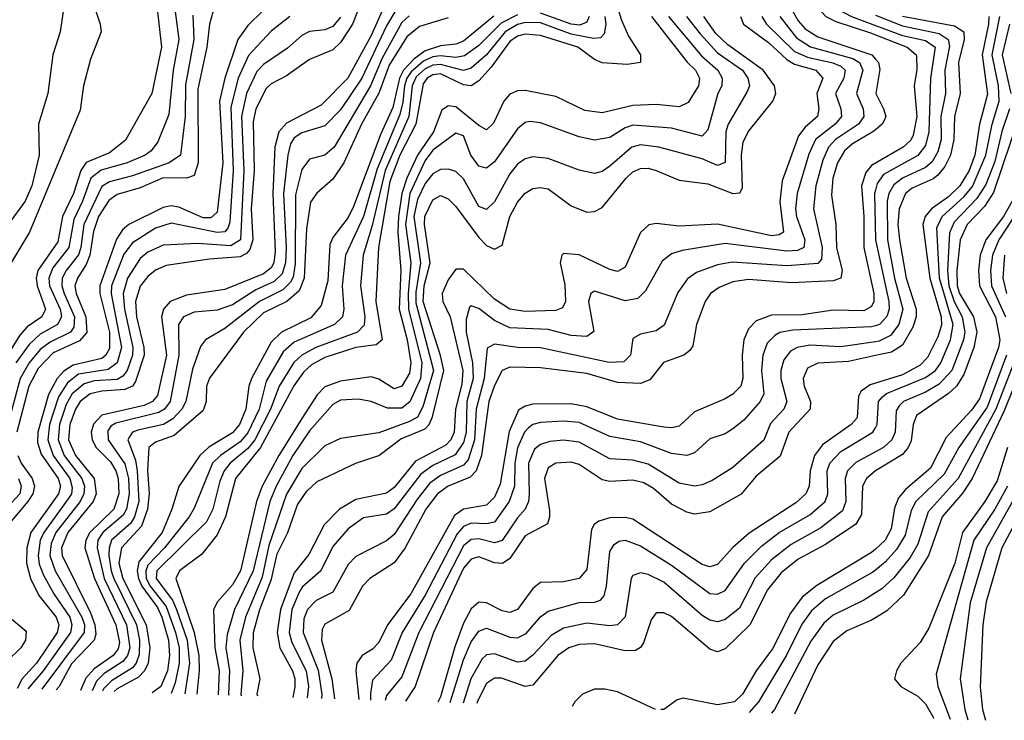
# Model space of a CAD drawing. Header units: inches. Extents: x 501365 to 657855, y 482276 to 547543.
# Tile 904 of 957: x 637777 to 640335, y 483302 to 485121. Entities that reach past the tile are written whole.
import ezdxf

# ---------------------------------------------------------------- set-up
doc = ezdxf.new("R2010")
doc.units = ezdxf.units.IN
doc.header["$MEASUREMENT"] = 0
doc.layers.add('A6438', color=7, linetype='Continuous')
doc.layers.add('A6448', color=7, linetype='Continuous')

msp = doc.modelspace()

# ---------------------------------------------------------------- linework, layer by layer
at = {"layer": 'A6438', "color": 5}
for points, elevation in [([(637753.9, 485866.1), (637783.4, 485896.6), (637810, 485936.9), (637870, 485951.8), (637910, 485976.9), (637930, 485976.5), (637974.6, 485890), (637983.1, 485823.1), (637975.5, 485770), (637947.6, 485690), (637938.6, 485650), (637942.5, 485450), (637963, 485370), (637955.9, 485330), (637934.7, 485290), (637932.2, 485270), (637986.3, 485110), (637988.8, 485090), (637961.2, 485018.8), (637942.9, 484950), (637933.6, 484886.4), (637802.2, 484570), (637752.9, 484487.1)], 2680), ([(640000, 485820.2), (639952.2, 485747.8), (639939.5, 485710), (639931.9, 485650), (639898.4, 485581.6), (639902.5, 485497.5), (639897.3, 485470), (639885.7, 485450), (639826.6, 485393.4), (639805.1, 485354.9), (639788.9, 485310), (639791.7, 485250), (639779.3, 485170), (639784.9, 485144.9), (639798.9, 485118.9), (639817.7, 485097.7), (639850, 485076.6), (639990.3, 485030.3), (640000, 485019.3)], 3280), ([(640000, 485656), (639992.7, 485630), (639960.9, 485550), (639964.1, 485470), (639950, 485421.6), (639927.6, 485392.4), (639869.8, 485350), (639855.2, 485330), (639848.5, 485310), (639855.4, 485230), (639845.8, 485170), (639852.5, 485150), (639860.7, 485140.7), (639871.2, 485130), (639896.8, 485116.8), (639990, 485086.5), (640000, 485082.5)], 3320), ([(637770, 485598.7), (637790, 485594.8), (637778, 485450), (637790, 485434), (637830, 485437.3), (637838.8, 485430), (637833.7, 485370), (637836.6, 485330), (637841.9, 485310), (637876, 485250), (637887.5, 485210), (637892.9, 485167.1), (637881.8, 485090), (637863.3, 485030), (637850.1, 484930), (637825.7, 484850), (637827.2, 484770), (637808.1, 484690), (637791.3, 484650), (637747.2, 484590)], 2660), ([(640000, 485557.5), (639991.3, 485530), (639988.4, 485450), (639975.2, 485410), (639950, 485374.7), (639893, 485330), (639879.7, 485300.3), (639883, 485183), (639884.9, 485170), (639899.5, 485150), (639938.1, 485130), (640000, 485106.5)], 3340), ([(638683.4, 485216.6), (638641.6, 485110), (638610, 485062.3), (638590, 485043), (638530, 485017.9), (638470, 484975.7), (638430, 484955.2), (638417.3, 484942.7), (638390.1, 484890.1), (638383.7, 484856.3), (638385.8, 484730), (638378.6, 484630), (638382.2, 484550), (638375.1, 484524.9), (638366, 484514), (638350, 484505.7), (638270, 484499.7), (638157.1, 484482.9), (638130, 484471.2), (638110, 484454.5), (638090, 484429.5), (638077.8, 484390), (638080.1, 484350), (638099.7, 484270), (638100, 484250), (638078, 484182), (638069.9, 484170.1), (638050, 484160.7), (637990, 484156.9), (637960.4, 484150), (637934, 484130), (637921.6, 484110), (637906.8, 484070), (637904, 484030), (637922.3, 483990), (637970.2, 483930), (637975.9, 483890), (637968.2, 483870), (637901.8, 483790), (637885.7, 483750), (637887, 483730), (637960.9, 483580.9), (637972.2, 483550), (637974.6, 483525.4), (637970.1, 483509.9), (637911.4, 483448.6), (637879.1, 483390), (637871.4, 483381.5)], 2880), ([(638730, 485169.3), (638690, 485080.1), (638629.6, 484970), (638560.3, 484899.7), (638470, 484852.5), (638449.8, 484830), (638439.7, 484790), (638434.6, 484670), (638440.8, 484519.2), (638436.9, 484490), (638430, 484476.7), (638410, 484461.7), (638310, 484420.8), (638210, 484406.1), (638168, 484390), (638150.3, 484370), (638145.4, 484350), (638158.1, 484250), (638134.6, 484145.4), (638122.1, 484130), (638100.2, 484119.8), (637990, 484094.1), (637968.7, 484071.3), (637962.8, 484050), (637964.8, 484030), (637975.9, 484010), (638013, 483973), (638026.7, 483950), (638032.5, 483930), (638034.7, 483890), (638021.4, 483850), (637959.5, 483790), (637948.9, 483770), (637946.2, 483750), (637971.6, 483670), (638026.9, 483550), (638035.8, 483504.2), (638032.7, 483487.3), (638019.9, 483470), (637970, 483435.7), (637948.8, 483411.2), (637934.9, 483379.4)], 2920), ([(639318.5, 485190), (639340.3, 485120.3), (639358.3, 485078.3), (639390.1, 485030), (639389.4, 485010.6), (639355.1, 485004.9), (639290, 485009.6), (639270, 485018.5), (639227.1, 485050), (639130, 485080), (639090, 485084.2), (639070, 485078.9), (639050, 485065.1), (639001.8, 484998.2), (638970, 484962.7), (638950.1, 484950), (638930, 484952.1), (638870, 484980.5), (638850, 484978.4), (638835.7, 484970), (638824.7, 484955.3), (638805.8, 484850), (638764.5, 484770), (638738.5, 484701.5), (638708.9, 484530), (638702.2, 484390), (638718.7, 484290), (638703.3, 484276.7), (638650, 484270.1), (638570, 484244.5), (638534.9, 484225.1), (638513.8, 484206.2), (638489.2, 484170.8), (638402.2, 484010), (638337.6, 483930), (638311.7, 483830), (638290, 483783.2), (638250, 483733.3), (638192.5, 483690), (638182.8, 483670), (638230, 483530), (638242.6, 483470), (638243.1, 483430), (638237.3, 483369.5)], 3080), ([(638134.2, 485150), (638145, 485050), (638120.4, 484930), (638051.6, 484808.4), (638010, 484775.5), (637950, 484751), (637935.6, 484730), (637916.8, 484670), (637887.9, 484610), (637875.6, 484544.4), (637824, 484470), (637819.7, 484450), (637822.1, 484430), (637844.3, 484370), (637834.1, 484350), (637796.3, 484323.7), (637777.5, 484302.5), (637719.5, 484210)], 2720), ([(638179.6, 485150), (638190, 485070), (638175.8, 484990), (638164.5, 484875.5), (638136, 484804), (638118.7, 484781.3), (638103.1, 484770), (638055.9, 484750), (637989, 484731), (637961.9, 484710), (637940.3, 484650), (637917.3, 484602.7), (637904.5, 484530), (637863.3, 484476.7), (637852.8, 484450), (637854, 484430), (637881.8, 484370), (637885.1, 484350), (637874.7, 484330), (637830, 484304.4), (637801.7, 484278.3), (637766.5, 484230)], 2740), ([(638283.4, 485156.6), (638270.4, 485109.6), (638263.4, 485050), (638239.3, 484940.7), (638240.4, 484750), (638230, 484716.4), (638210.5, 484709.5), (638150, 484711), (638090, 484684.9), (638030, 484667.1), (638008.1, 484651.9), (637981.4, 484610), (637968.4, 484571.6), (637959.4, 484510), (637950, 484485.8), (637926.8, 484450), (637920.5, 484430), (637923.2, 484410), (637948.4, 484350), (637951.1, 484308.9), (637932.6, 484287.4), (637863.7, 484256.3), (637824.8, 484215.2), (637801, 484170), (637769.8, 484050.2)], 2780), ([(638410, 485145.9), (638370, 485106.6), (638343.9, 485070), (638309.7, 484970), (638296.1, 484910), (638304.6, 484750), (638290, 484622), (638273.5, 484606.5), (638253.2, 484606.8), (638190, 484634.6), (638170, 484637.7), (638150, 484634.1), (638060.1, 484590), (638044.2, 484575.8), (638028.3, 484551.7), (637985.5, 484430), (637985.4, 484410), (638009.9, 484310), (638010, 484267.9), (638001.1, 484250), (637990, 484241.3), (637915.4, 484224.6), (637891.2, 484208.8), (637873.9, 484190), (637851.8, 484148.2), (637824, 484050), (637823.5, 484023.5), (637832.7, 483992.7), (637877.1, 483930), (637882.5, 483910), (637877.7, 483890), (637805.9, 483790), (637795.3, 483750), (637794.9, 483710), (637804.6, 483670), (637826.3, 483626.3), (637872, 483570), (637878.4, 483550), (637874.2, 483530), (637820.5, 483450), (637783, 483410), (637770, 483384.7)], 2820), ([(638753.8, 485146.2), (638730, 485105.2), (638666.2, 484970), (638610, 484887), (638570, 484845.9), (638510, 484828), (638490, 484815), (638480.6, 484799.4), (638473.4, 484770), (638462.5, 484670), (638468.8, 484530), (638467.1, 484490), (638458.5, 484461.5), (638438.1, 484441.9), (638390, 484420.2), (638330, 484381.1), (638290, 484367.5), (638230, 484361.5), (638202.8, 484350), (638189.8, 484330), (638190.2, 484250), (638167.9, 484130), (638152.9, 484110), (638138.7, 484101.3), (638026.7, 484073.3), (638014, 484066), (638005.9, 484054.1), (638007, 484030), (638050, 483968.4), (638059.4, 483930), (638061.6, 483890), (638054.1, 483850), (638045.7, 483834.3), (637992.5, 483790), (637980.1, 483770), (637977.9, 483750), (637996.6, 483670), (638054.4, 483550), (638062.7, 483490), (638057.2, 483470), (638045.2, 483454.8), (637996.3, 483423.7), (637976.6, 483403.4), (637964.9, 483378.5)], 2940), ([(638226.8, 485133.2), (638229.7, 485070), (638207.9, 484952.1), (638206.8, 484870), (638194.4, 484770), (638165.3, 484750), (638070, 484716.2), (638010, 484700.5), (637990, 484688.1), (637943.3, 484590), (637936.1, 484530), (637929.5, 484510.5), (637897.3, 484470), (637887, 484450), (637886, 484430), (637892.3, 484410), (637919.1, 484350), (637917.3, 484322.7), (637909.2, 484310), (637856.3, 484283.7), (637830, 484264.6), (637801.7, 484230), (637777.8, 484190), (637746.4, 484070)], 2760), ([(638478.9, 485130), (638430, 485091.9), (638371.3, 485028.7), (638344.3, 484970), (638325.3, 484894.7), (638331.9, 484730), (638323.1, 484596.9), (638318.5, 484581.5), (638309.8, 484570.2), (638290, 484568.7), (638170, 484593.1), (638130, 484580.3), (638070, 484541.9), (638047.7, 484512.3), (638015.2, 484430), (638014.2, 484410), (638041.4, 484270), (638030, 484230), (638006.7, 484213.3), (637930, 484200.9), (637901.3, 484178.7), (637878, 484142), (637854.6, 484070), (637850.4, 484030), (637864, 483990), (637907.6, 483930), (637913.6, 483906.4), (637911.2, 483890), (637903.2, 483876.8), (637839.6, 483790), (637830.4, 483769.6), (637825, 483730), (637827.8, 483707.8), (637838.8, 483678.8), (637865.7, 483630), (637907.3, 483570), (637912.8, 483550), (637909.2, 483530), (637838.2, 483430), (637798.1, 483383.8)], 2840), ([(638610, 485128.3), (638590, 485104.1), (638570, 485095.1), (638530, 485090.7), (638510, 485080.1), (638472.7, 485047.3), (638410, 485004.9), (638392.9, 484987.1), (638366.5, 484930), (638353.2, 484870), (638359, 484730), (638350.3, 484549.7), (638325.5, 484534.5), (638239.6, 484540.4), (638150, 484535.6), (638110, 484518), (638090, 484501.1), (638057.1, 484450), (638046.1, 484410), (638049.2, 484370), (638070.9, 484270), (638069.9, 484250), (638055.8, 484210), (638044.5, 484195.5), (638030, 484187.4), (637970, 484183.5), (637944.2, 484175.8), (637913.6, 484150), (637897.9, 484122.1), (637880.2, 484070), (637877.2, 484030), (637892.7, 483990), (637938.2, 483930), (637945.1, 483910), (637943.9, 483890), (637933.7, 483870), (637871.1, 483790), (637858.6, 483761.4), (637855.6, 483730), (637869.3, 483690), (637938.7, 483570), (637945, 483550), (637944.2, 483530), (637834, 483382.6)], 2860), ([(638788.8, 485131.2), (638770, 485114.4), (638718.2, 485021.8), (638688.4, 484950), (638594.1, 484790), (638570, 484769.5), (638530, 484759.1), (638510, 484732.6), (638493.5, 484666.5), (638492.3, 484487.7), (638487.1, 484452.9), (638480.3, 484439.7), (638460.1, 484419.9), (638400.3, 484390), (638310, 484319.5), (638259.5, 484290), (638247, 484273), (638226.1, 484213.9), (638208.5, 484130), (638198.3, 484110), (638174.8, 484085.2), (638150.2, 484069.8), (638084.2, 484055.8), (638070.1, 484050), (638061.9, 484038.1), (638058, 484030), (638077.4, 483977.4), (638082.4, 483950), (638086, 483870), (638075.4, 483830), (638065.8, 483814.2), (638015.8, 483770), (638009.1, 483750), (638008.5, 483730), (638014.2, 483690), (638021.6, 483670), (638080.3, 483550), (638088.1, 483510), (638087.6, 483472.4), (638079.8, 483450), (638070, 483438), (638015.4, 483404.6), (637995.6, 483384.4), (637992.3, 483377.6)], 2960), ([(638890, 485126.5), (638816, 485104), (638783, 485077), (638736.5, 485003.5), (638709.7, 484930.3), (638665, 484850), (638618.9, 484750), (638590, 484707.4), (638548.9, 484671.1), (638532.3, 484647.7), (638521.8, 484578.2), (638515.6, 484450), (638502.6, 484417.4), (638470.8, 484389.2), (638410, 484359.8), (638358.5, 484310), (638269.7, 484190.3), (638262.6, 484170), (638261.7, 484130), (638253.3, 484106.7), (638178, 484042), (638130, 484024.2), (638112.8, 484010), (638108.6, 483951.4), (638113.2, 483890), (638108.6, 483850), (638093.5, 483806.5), (638041, 483750), (638034.5, 483710), (638044.9, 483670), (638105.3, 483550), (638114.8, 483490), (638110.7, 483450), (638101.2, 483430), (638085.9, 483414.1), (638030, 483383.9), (638022.2, 483376.6)], 2980), ([(639009, 485131), (638930, 485065.9), (638910, 485057.5), (638870, 485053.7), (638830, 485040.9), (638801, 485019), (638774.2, 484990), (638763.7, 484970), (638746.4, 484893.6), (638714.7, 484825.3), (638644, 484636), (638630, 484607.8), (638590, 484555.4), (638582.4, 484537.6), (638577.1, 484442.9), (638560.4, 484379.6), (638533.1, 484346.9), (638457, 484310), (638430, 484283.7), (638378.9, 484190), (638372.1, 484170), (638364, 484110), (638347.6, 484070), (638330, 484048.7), (638268.6, 484011.4), (638244.7, 483990), (638190.6, 483909.4), (638172.3, 483850), (638147.3, 483790), (638086.6, 483713.5), (638082, 483690), (638085.4, 483670), (638094, 483650), (638134.7, 483594.7), (638146.5, 483570), (638163.1, 483510), (638166.3, 483470), (638160.7, 483430), (638143.2, 483390), (638120.9, 483373.3)], 3020), ([(639070, 485134.2), (639027.5, 485112.5), (638970, 485054.7), (638932.3, 485027.7), (638910, 485023.7), (638870, 485027.8), (638850, 485025), (638826.1, 485013.9), (638793.7, 484986.3), (638782.6, 484970), (638776.4, 484950), (638772.7, 484907.3), (638764.5, 484875.5), (638705.9, 484734.1), (638670, 484610.4), (638623, 484510), (638614.9, 484430), (638618.9, 484370), (638615.7, 484350), (638594.7, 484330), (638490, 484284.3), (638461.1, 484258.9), (638417, 484183), (638399.4, 484110), (638370, 484048.6), (638350, 484025.2), (638298.7, 483990), (638278.1, 483970), (638230, 483852.5), (638216.8, 483830), (638152.8, 483750), (638110, 483705.2), (638104.2, 483690), (638105.8, 483670), (638115.9, 483650), (638157.5, 483597.5), (638182.1, 483530), (638190.8, 483490), (638191.4, 483450), (638180.7, 483399.3), (638170, 483371.7)], 3040), ([(639297, 485130), (639299.6, 485110), (639295.5, 485084.5), (639285.4, 485074.5), (639267.8, 485072.2), (639210, 485084), (639130, 485113.1), (639090, 485114.1), (639070, 485109.3), (639038.3, 485090), (638990, 485030.6), (638950, 484995.4), (638930, 484989.2), (638870, 485005.3), (638850, 485003.3), (638830, 484994.1), (638807, 484973), (638796.2, 484950), (638787.8, 484870), (638726.6, 484730), (638693, 484587), (638669.6, 484510), (638662, 484430), (638673.2, 484350), (638671.7, 484328.2), (638654.7, 484310), (638546.5, 484270), (638510.1, 484250), (638489, 484231), (638450.6, 484170), (638428.9, 484110), (638387.5, 484030), (638370, 484007.5), (638324.1, 483970), (638307.8, 483950), (638296.7, 483923.3), (638278.7, 483850), (638262.3, 483817.7), (638133.2, 483690), (638131.6, 483670), (638174.3, 483614.3), (638184.4, 483590), (638211.7, 483510), (638218.4, 483450), (638205.7, 483370.5)], 3060), ([(639418.2, 485130), (639511.1, 485011.1), (639532.2, 484990), (639542.6, 484970), (639540.6, 484950), (639513.8, 484906.2), (639490, 484894.9), (639430, 484901.2), (639370, 484898.2), (639290, 484879.6), (639245.5, 484885.5), (639170, 484921.9), (639090, 484937.8), (639070, 484936.8), (639050, 484927.7), (639034.6, 484910), (639007.5, 484852.5), (638990, 484835.2), (638970, 484846.4), (638910, 484895.4), (638890, 484898.1), (638873.8, 484886.1), (638852, 484830), (638810, 484769.3), (638782.6, 484710), (638769.6, 484670), (638761.4, 484610), (638759.5, 484570), (638767.5, 484470), (638763.1, 484370), (638783.9, 484290), (638793.1, 484230), (638790, 484203.6), (638770, 484169.3), (638750, 484162.4), (638710, 484187.7), (638690, 484194.2), (638610, 484183), (638570, 484167.9), (638550, 484147.1), (638510, 484085.7), (638450.2, 483990), (638406.6, 483910), (638392.3, 483870), (638350.9, 483690), (638330, 483653.4), (638290.4, 483610), (638280.7, 483590), (638284, 483490), (638294.7, 483430), (638292.1, 483367.7)], 3120), ([(639462.2, 485130), (639547.8, 485027.8), (639590.4, 484990), (639602.3, 484970), (639600.9, 484950), (639591, 484930), (639564.6, 484835.4), (639550, 484819), (639470, 484840.1), (639370, 484847.3), (639350, 484840.7), (639310, 484815.7), (639270, 484808.2), (639230, 484817.3), (639130, 484853.3), (639103.3, 484856.7), (639090, 484854.2), (639070, 484838.3), (639010, 484752.5), (638990, 484736.1), (638970, 484741.2), (638948.6, 484770), (638930, 484819.8), (638910, 484827), (638850, 484782.4), (638830, 484756), (638790.3, 484669.7), (638779, 484590), (638793.4, 484490), (638786.2, 484410), (638787.4, 484370), (638821.7, 484230), (638818.5, 484190), (638790.9, 484129), (638770, 484112.9), (638732.3, 484112.3), (638690, 484130.3), (638656, 484136), (638610, 484133.2), (638590, 484122.3), (638530, 484053.7), (638486.6, 483990), (638443.1, 483910), (638426.6, 483870), (638383.3, 483690), (638334.6, 483590), (638315.5, 483524.5), (638312.3, 483490), (638322, 483430), (638319.5, 483370), (638320.5, 483366.8)], 3140), ([(639508.9, 485130), (639544.5, 485084.5), (639590, 485035.2), (639654.5, 484990), (639668.9, 484970), (639672.8, 484950), (639666.4, 484933.6), (639617.7, 484850), (639611, 484830), (639609.4, 484750.6), (639590, 484743), (639550, 484759.7), (639437.6, 484790), (639390, 484796.4), (639366.9, 484790), (639310, 484740.9), (639290, 484727.2), (639270, 484722.1), (639230, 484730.4), (639150, 484760.9), (639110, 484765.7), (639090, 484760.1), (639070, 484746.1), (639050, 484721.4), (639010, 484648.8), (638990, 484628.7), (638970, 484636.5), (638930, 484707.9), (638910, 484727.1), (638890, 484733.5), (638870, 484732.2), (638850, 484721.5), (638830, 484696.2), (638810, 484654.1), (638800.9, 484610), (638818.2, 484490), (638806.3, 484413.7), (638806.3, 484386.3), (638852.2, 484210), (638824, 484116), (638810.4, 484089.6), (638790, 484077.7), (638710, 484048.7), (638610, 484033.4), (638570, 484015.1), (638510, 483955.7), (638470.4, 483889.6), (638424.3, 483755.7), (638406.5, 483673.5), (638363.3, 483570), (638349.2, 483510), (638356.7, 483430), (638351.6, 483370), (638352.6, 483365.7)], 3160), ([(638395.8, 483364.3), (638394.1, 483370), (638401.6, 483410), (638383.5, 483490), (638384.5, 483530), (638400.4, 483590), (638431.1, 483668.9), (638445.7, 483734.3), (638473.5, 483790), (638498.3, 483861.7), (638523, 483897), (638550, 483922.1), (638650, 483969.6), (638710, 483989.9), (638767.5, 484032.5), (638830, 484059.3), (638840.5, 484070), (638849.7, 484090), (638878.6, 484210), (638870.4, 484249.6), (638824.9, 484390), (638827.8, 484430), (638843.1, 484490), (638828.2, 484590), (638829.1, 484610), (638850, 484653.3), (638870, 484664.5), (638890, 484656.2), (638910, 484636.6), (638970, 484555.4), (638990, 484535.4), (639010, 484525.7), (639030, 484536), (639050, 484610), (639070, 484647.7), (639090, 484670.9), (639110, 484682.8), (639130, 484686), (639150, 484682.2), (639210, 484637.9), (639250, 484621.5), (639270, 484622.9), (639290, 484633.6), (639352.7, 484710), (639370, 484726.1), (639390, 484735), (639410, 484735.9), (639430, 484730), (639490, 484704.3), (639564.8, 484695.2), (639630, 484670.3), (639647.9, 484672.1), (639655.1, 484684.9), (639652, 484770), (639656.8, 484803.2), (639669.8, 484830.2), (639733.9, 484910), (639740.9, 484930), (639738.1, 484950), (639708.3, 484990), (639616.5, 485056.5), (639585.2, 485085.2), (639554.4, 485130)], 3180), ([(639649.5, 485130), (639657.4, 485110), (639722.2, 485062.2), (639770, 485018.1), (639790, 485005.9), (639845.2, 484990), (639863, 484970), (639847.5, 484930), (639853, 484890), (639849.3, 484870), (639817.4, 484842.6), (639799.8, 484820.2), (639757.4, 484702.6), (639751.3, 484648.7), (639761.3, 484570), (639750, 484562.4), (639730, 484560.2), (639589.8, 484590.2), (639490, 484585.1), (639430, 484591.9), (639411.3, 484588.7), (639390, 484568.9), (639350, 484478.6), (639330, 484467.7), (639310, 484472.6), (639230, 484510.9), (639190, 484514), (639185, 484510), (639181.2, 484490), (639192.8, 484432.8), (639195.2, 484390), (639187.1, 484372.9), (639170, 484366.5), (639090, 484363.3), (639050, 484369.7), (639010, 484395.8), (638930, 484473.8), (638910, 484473.9), (638890, 484446.1), (638874.1, 484410), (638876.2, 484390), (638895, 484350), (638928.5, 484210), (638925.5, 484174.5), (638909.1, 484110), (638905.8, 484050), (638896.8, 484030), (638883.8, 484016.2), (638804.8, 483975.2), (638750, 483906.9), (638730, 483891.8), (638650, 483875), (638607.7, 483850), (638567.5, 483810), (638527.8, 483732.2), (638490, 483685.2), (638454.8, 483590), (638445.5, 483530), (638452.9, 483490), (638485.6, 483430), (638491.5, 483410), (638491.5, 483388.5), (638486.3, 483361.3)], 3220), ([(639704.8, 485130), (639717, 485110), (639790, 485038.8), (639823.8, 485023.8), (639889.6, 485009.6), (639910, 485000.6), (639921.3, 484990), (639917.9, 484970), (639895.9, 484930), (639910.4, 484890), (639911.8, 484870), (639895.4, 484850), (639844, 484810), (639827.4, 484772.6), (639796.7, 484670), (639792.7, 484630), (639795.4, 484610), (639816.8, 484550), (639813.7, 484530), (639797.7, 484522.3), (639770, 484520), (639610, 484540.2), (639497.6, 484522.3), (639470, 484513.8), (639446, 484494), (639402.7, 484417.3), (639382.5, 484397.5), (639350, 484391.7), (639270, 484416.6), (639260.6, 484410), (639254.7, 484390), (639268.3, 484311.7), (639250, 484298.8), (639210, 484301.7), (639150, 484317.3), (639050, 484320.8), (639010, 484339.9), (638970, 484371.1), (638950, 484378.4), (638945.2, 484374.8), (638937.1, 484342.9), (638937, 484310), (638953.3, 484230), (638955.4, 484190), (638938.7, 484130), (638936.5, 484050), (638930, 484023.3), (638908.3, 483991.7), (638850, 483964), (638819, 483941), (638750, 483851.1), (638730, 483837.2), (638670, 483827.9), (638630, 483799.2), (638590, 483753.4), (638559.6, 483690), (638511.7, 483648.3), (638503.8, 483636.1), (638483.6, 483590), (638477.3, 483530), (638484.3, 483504.3), (638520.9, 483430), (638527, 483390), (638523.8, 483360)], 3240), ([(639752.1, 485130), (639794.6, 485074.6), (639831.4, 485051.4), (639941.1, 485021.1), (639958.5, 485010), (639967.7, 484990), (639950.6, 484930), (639968.1, 484890), (639970.3, 484870), (639956.4, 484850), (639896, 484810), (639877.9, 484790), (639863.6, 484756.4), (639845.5, 484690), (639838.9, 484630), (639861.6, 484530), (639860.1, 484499.9), (639850, 484488.2), (639770, 484481.9), (639627.9, 484492.1), (639590, 484484.9), (639534.9, 484465.1), (639511.7, 484448.3), (639486.7, 484413.3), (639451.5, 484328.5), (639430, 484313.6), (639390, 484305), (639370, 484293.5), (639363.4, 484250), (639346.7, 484233.3), (639308.7, 484231.3), (639130, 484269.2), (639070, 484270.2), (639010, 484278.7), (638991.4, 484268.6), (638983.7, 484190), (638962.9, 484110), (638958.2, 484030), (638941.6, 483978.4), (638930, 483964.6), (638870, 483937.7), (638842.5, 483917.5), (638810, 483877.4), (638750, 483784.4), (638730, 483767.6), (638650, 483727.7), (638630, 483707), (638590, 483634.6), (638547.1, 483612.9), (638524.3, 483590), (638514.7, 483565.3), (638513.7, 483530), (638552.1, 483432), (638561.8, 483370), (638560.7, 483358.8)], 3260), ([(639256, 485130), (639250, 485114.9), (639232.4, 485107.6), (639210, 485109.5), (639130, 485138.1)], 3040), ([(640000, 484835.2), (639993.7, 484830), (639940.9, 484799.1), (639919.4, 484780.6), (639901.2, 484750), (639889.5, 484710), (639885.7, 484665.7), (639897.2, 484590), (639898.8, 484530), (639913.7, 484470), (639910.4, 484450), (639890, 484443.1), (639782, 484438), (639670, 484446.7), (639630, 484440.4), (639593.8, 484426.2), (639571.6, 484410), (639557.6, 484390), (639535.3, 484330), (639525.4, 484274.6), (639517.5, 484262.5), (639502, 484250), (639449.2, 484230.8), (639413.7, 484186.3), (639390, 484176.4), (639330, 484179), (639250, 484202.5), (639130, 484217.3), (639050, 484219.1), (639030, 484210.7), (639010, 484171.4), (638996, 484130), (638976.7, 483990), (638962.8, 483950), (638946.8, 483933.2), (638890, 483910.3), (638862.2, 483890), (638832.1, 483850), (638778.2, 483750), (638750, 483711.3), (638686.4, 483670), (638667.8, 483650), (638633, 483587), (638570, 483552), (638562.6, 483537.4), (638561.4, 483510), (638588.2, 483410), (638595, 483357.7)], 3280), ([(640000, 484748.6), (639990, 484742.8), (639975.4, 484724.6), (639964.1, 484690), (639970, 484610), (639969.7, 484530), (639995.8, 484410), (639995.9, 484390), (639990, 484376.2), (639970, 484365), (639890, 484367.5), (639810, 484355.2), (639730, 484354.5), (639690, 484339.2), (639670, 484319), (639658.5, 484290), (639653.7, 484250), (639655.9, 484190), (639650, 484170), (639630, 484149), (639610, 484136.6), (639530, 484103), (639490, 484065.7), (639470, 484061.4), (639450, 484063.3), (639330, 484084.2), (639250, 484116), (639210, 484123.6), (639110, 484122.9), (639090, 484118.2), (639072.5, 484107.5), (639048.1, 484051.9), (639025, 483915), (639010, 483881.2), (638990, 483860.5), (638930, 483850.2), (638906.5, 483833.5), (638792.7, 483630), (638732.1, 483550), (638710, 483504), (638693.4, 483486.6), (638666.6, 483470), (638652.8, 483450), (638650, 483430), (638657.9, 483355.6)], 3320), ([(640000, 484679), (639997.8, 484670), (639999.9, 484550)], 3340), ([(640000, 484326.7), (639990, 484323.6), (639785.1, 484314.9), (639751.3, 484308.7), (639738.4, 484301.6), (639719, 484281), (639707.6, 484250), (639704.4, 484210), (639710.4, 484150), (639700.3, 484130), (639658.4, 484081.6), (639630, 484058.6), (639610, 484045.7), (639570, 484033.1), (639530, 483996.9), (639510.4, 483989.6), (639470, 483995), (639390, 484025.4), (639310, 484038.6), (639230, 484075.4), (639190, 484078.6), (639130, 484075.7), (639110, 484069.9), (639098.7, 484061.3), (639088.2, 484050), (639070.2, 484009.8), (639063.6, 483970), (639062.6, 483910), (639048.9, 483870), (639010, 483816.9), (638990, 483811.8), (638950, 483813.7), (638930, 483805.2), (638913.4, 483786.6), (638830, 483627), (638770.5, 483530), (638741.7, 483458.3), (638693.4, 483406.6), (638688.4, 483371.6), (638688.3, 483354.6)], 3340), ([(640000, 484285.2), (639910, 484272.2), (639830, 484276.5), (639796.6, 484270), (639779.7, 484260.3), (639762.3, 484237.7), (639754.6, 484210), (639754.6, 484190), (639770.3, 484129.7), (639762.3, 484110), (639727.3, 484072.7), (639710.3, 484029.7), (639630, 483958.5), (639575.6, 483924.4), (639550, 483913.7), (639530, 483909.9), (639490, 483917.8), (639410, 483967.1), (639370, 483977.7), (639310, 483980.6), (639230, 484024.7), (639190, 484029.2), (639154.4, 484025.6), (639130, 484018.5), (639114.1, 484005.9), (639098.6, 483970), (639100.9, 483890), (639099.1, 483870), (639090.4, 483850), (639070, 483827.8), (639030, 483768.7), (639010, 483762.6), (638970, 483772.9), (638950, 483771.5), (638930, 483755.2), (638813.8, 483530), (638770, 483414.8), (638730, 483366.7), (638726.5, 483353.4)], 3360), ([(640000, 484249), (639930, 484233.8), (639850.3, 484229.7), (639823.5, 484216.5), (639812.1, 484190), (639814.6, 484170), (639831.4, 484130), (639830.4, 484110), (639775, 484050), (639752.2, 483987.8), (639690, 483935.8), (639651.1, 483888.9), (639570, 483843.6), (639530, 483837.7), (639510, 483842.3), (639470, 483863.1), (639423.6, 483903.6), (639398.7, 483918.8), (639370, 483925.8), (639310, 483922.2), (639290, 483926.6), (639230, 483966.3), (639210, 483972.4), (639170, 483969.9), (639150, 483957.2), (639140.1, 483930), (639153.2, 483846.8), (639153.6, 483830), (639147.8, 483812.2), (639090, 483781.2), (639050, 483721.9), (639031, 483709), (639010, 483710.5), (638970, 483726.6), (638950, 483720.8), (638930, 483696.8), (638851.6, 483530), (638804, 483390), (638779.2, 483351.6)], 3380), ([(640000, 484177.4), (639986.7, 484173.3), (639963.1, 484156.9), (639956.2, 484143.8), (639952.7, 484087.3), (639937.2, 484070), (639862.5, 484017.5), (639841.7, 483990), (639830.5, 483950), (639828.3, 483910), (639819, 483890), (639793, 483867), (639671.7, 483788.3), (639630, 483751), (639590, 483707), (639570, 483700.5), (639550, 483706.2), (639370, 483824.4), (639350, 483828.9), (639310, 483828), (639281.1, 483818.9), (639269.4, 483810.6), (639262.5, 483797.5), (639250, 483693.7), (639230.1, 483670), (639190, 483661.2), (639130, 483659.7), (639110, 483644.2), (639070.5, 483589.5), (639050, 483581.7), (639030, 483586.2), (638990, 483607.4), (638970, 483608.5), (638950, 483591.1), (638930, 483554.1), (638907, 483493), (638870, 483363.2), (638863.6, 483348.8)], 3420), ([(638895, 483347.8), (638930, 483459.4), (638950, 483505.9), (638970, 483533.8), (638990, 483541.3), (639050, 483517.8), (639070, 483516), (639092.8, 483527.2), (639130, 483570.8), (639150, 483585.6), (639230, 483607.9), (639270, 483608.4), (639286.2, 483613.8), (639295.2, 483624.8), (639301.7, 483650), (639310, 483740.4), (639321.3, 483758.7), (639333.1, 483766.9), (639350, 483769.5), (639390, 483754.9), (639470, 483704.9), (639570, 483631.3), (639590, 483629.2), (639610, 483638.7), (639659.8, 483710), (639704.9, 483755.1), (639750.3, 483789.7), (639830, 483835.2), (639869.1, 483870), (639876.6, 483890), (639874.6, 483950), (639881.2, 483970), (639910, 483999.9), (639993.1, 484050), (640000, 484061.7)], 3440), ([(640000, 483998.8), (639948.9, 483971.1), (639927.7, 483950), (639921.2, 483930), (639923, 483870), (639914.2, 483845.8), (639858.5, 483801.5), (639781.2, 483758.8), (639730, 483718.6), (639687.8, 483672.2), (639646.7, 483593.3), (639610, 483564), (639590, 483558.1), (639570, 483561.9), (639550, 483573.7), (639450, 483660.4), (639410, 483680.3), (639390, 483684.6), (639370, 483677.7), (639365.3, 483670), (639349.5, 483570.5), (639330.3, 483549.7), (639310, 483547.6), (639250, 483554.6), (639190, 483541.1), (639157.6, 483522.4), (639110, 483471), (639090, 483455.6), (639070, 483452.7), (639010, 483474.6), (638990, 483472.3), (638978.3, 483461.7), (638948.8, 483410), (638928.7, 483346.7)], 3460), ([(637772.5, 483990), (637780.8, 483970), (637809.3, 483930), (637815.2, 483910), (637810.8, 483890), (637798.4, 483870), (637747.2, 483810)], 2780), ([(640000, 483949.8), (639976.5, 483930), (639966.8, 483910), (639963.5, 483836.5), (639948.8, 483811.2), (639870, 483758.1), (639799.7, 483720.3), (639755.5, 483684.5), (639719.4, 483640.6), (639673.9, 483550), (639610, 483487.3), (639590, 483479.5), (639570, 483487), (639470, 483571.2), (639450, 483581.1), (639430, 483580.9), (639417.2, 483562.8), (639397.1, 483502.9), (639389.5, 483490.6), (639376.9, 483483.1), (639350, 483482.1), (639270, 483500.2), (639230, 483499.2), (639203.6, 483490), (639175, 483470), (639110, 483392.9), (639090, 483389.6), (639028.5, 483411.5), (639010, 483411.3), (638990, 483397.8), (638966.9, 483353.1), (638964.4, 483345.5)], 3480), ([(637773.9, 483930), (637780.8, 483910), (637777.1, 483890), (637721.2, 483830)], 2760), ([(640000, 483746.7), (639990, 483737.4), (639848.2, 483651.9), (639810, 483621.3), (639779.5, 483580.5), (639732.5, 483487.5), (639690.6, 483430), (639655.1, 483370), (639633.6, 483350), (639590, 483342.4), (639500.7, 483359.3), (639484.7, 483355.2), (639450, 483329.9), (639442.4, 483329.8)], 3520), ([(640000, 483691.6), (639993.7, 483686.3), (639870, 483617.2), (639833.7, 483586.3), (639808.7, 483551.3), (639769.1, 483470.9), (639696.4, 483350), (639671.8, 483322.2)], 3540), ([(640000, 483632.7), (639970, 483614), (639890, 483575.4), (639865.6, 483554.4), (639832.5, 483507.5), (639737.9, 483330), (639729.7, 483320.3)], 3560), ([(637750.8, 483570), (637793.3, 483533.3), (637792, 483510), (637779.7, 483490), (637744.6, 483455.3)], 2780), ([(640000, 483567.7), (639990, 483561.6), (639926.1, 483533.9), (639890, 483506.4), (639850, 483445.9), (639790, 483318.3)], 3580), ([(639428.5, 483330.2), (639330, 483376.3), (639297, 483383), (639270, 483382.7), (639238.9, 483370), (639219.5, 483350), (639211.8, 483337.4)], 3520)]:
    msp.add_lwpolyline(points, dxfattribs=dict(at, elevation=elevation))
at = {"layer": 'A6448', "color": 5}
for points, elevation in [([(640000, 485132.9), (640070, 485105.4), (640165.3, 485085.3), (640189.3, 485070), (640192.6, 485052.6), (640180, 484990), (640181.9, 484930), (640170, 484870), (640170.7, 484810), (640162.1, 484777.9), (640147.6, 484752.4), (640130, 484737.2), (640070.2, 484709.8), (640047.8, 484692.2), (640034.9, 484670), (640030.4, 484650), (640031, 484550), (640049.4, 484450), (640071.2, 484370), (640061.2, 484330), (640038.9, 484301.1), (640010, 484286.7), (640000, 484285.2)], 3360), ([(640070, 485130.5), (640205.7, 485105.7), (640229.6, 485089.6), (640230.8, 485070), (640216, 485010), (640220.6, 484930), (640205.8, 484870), (640203.5, 484810), (640195.2, 484770), (640180.1, 484739.9), (640161.9, 484718.1), (640150, 484708.5), (640095.8, 484684.2), (640078.6, 484670), (640061.6, 484630), (640058.1, 484590), (640062.2, 484550), (640080, 484450), (640105.7, 484370), (640105.7, 484350), (640097.1, 484322.9), (640070, 484276.6), (640041.9, 484258.1), (640000, 484249)], 3380), ([(640000, 484061.7), (640004.9, 484070), (640007.9, 484130), (640018, 484142), (640029.2, 484150.8), (640130, 484192.1), (640155.9, 484210), (640170.2, 484230), (640195.1, 484290), (640201.6, 484330), (640166.3, 484450), (640159.5, 484580.5), (640173.7, 484610), (640230, 484661.3), (640252, 484688), (640287.3, 484770), (640302.9, 484850), (640321.5, 484910), (640320.2, 484950), (640303.3, 485030), (640323, 485130)], 3440), ([(640294.4, 485130), (640294.2, 485110), (640277.5, 485030), (640291.6, 484928.4), (640270.4, 484850), (640258.7, 484770), (640243.4, 484730), (640219.3, 484690), (640190, 484661.4), (640145.3, 484630), (640129.5, 484610.5), (640123, 484590), (640141.6, 484450), (640170.7, 484350), (640171.8, 484328.2), (640162.5, 484297.5), (640135.7, 484244.3), (640116, 484224), (640070, 484199.3), (640000, 484177.4)], 3420), ([(640000, 485106.5), (640070, 485080), (640130, 485067.8), (640155, 485050), (640143.3, 484970), (640138.8, 484830), (640130, 484794.8), (640110, 484768.8), (640020.8, 484719.2), (640004.2, 484695.8), (640000, 484679)], 3340), ([(640348.2, 485110), (640329, 485030), (640351.9, 484930)], 3460), ([(640000, 485082.5), (640082.2, 485050), (640106.3, 485030), (640107.1, 485027.1), (640107.8, 484992.2), (640100.4, 484950), (640107.7, 484870), (640098.5, 484821.5), (640091.7, 484808.3), (640072.4, 484790), (640000, 484748.6)], 3320), ([(640000, 485019.3), (640008.2, 485010), (640011.8, 484991.8), (640000.7, 484930), (640021.2, 484890), (640026.7, 484870), (640021.7, 484858.3), (640017.8, 484850), (640000, 484835.2)], 3280), ([(640348.6, 484890), (640328.6, 484831.4), (640310, 484753.4), (640286.5, 484693.5), (640263.1, 484656.9), (640204.4, 484595.6), (640192.2, 484567.8), (640187.6, 484470), (640190.6, 484430), (640204.4, 484390), (640225.4, 484350), (640232.2, 484310), (640228.9, 484290), (640198.2, 484210), (640165.3, 484174.7), (640130, 484154.2), (640073.2, 484130), (640061.4, 484118.6), (640054.3, 484105.7), (640051, 484050), (640042.4, 484030), (640020.7, 484010), (640000, 483998.8)], 3460), ([(640373.3, 484870), (640307.1, 484672.9), (640283.6, 484636.4), (640238.8, 484590), (640220.2, 484550), (640211.5, 484470), (640212.4, 484430), (640218.7, 484410), (640254.9, 484350), (640263.5, 484310), (640255.8, 484270), (640230, 484200.1), (640210.5, 484169.5), (640190, 484150.4), (640106.5, 484093.5), (640097.9, 484070), (640092.5, 484027.5), (640085.3, 484010), (640070, 483992.1), (640000.3, 483950), (640000, 483949.8)], 3480), ([(640355.2, 484650), (640333.2, 484610), (640287.3, 484550), (640272.5, 484510), (640268.1, 484470), (640270, 484430), (640311.9, 484350), (640322.9, 484290), (640319.5, 484270), (640270, 484137.2), (640250, 484107), (640183.5, 484036.5), (640143.3, 483956.7), (640078.5, 483901.5), (640060.2, 483879.8), (640050, 483852.7), (640041.1, 483798.9), (640025.2, 483770), (640000, 483746.7)], 3520), ([(640373.4, 484630), (640320.8, 484550), (640303.8, 484510), (640299.2, 484470), (640301.9, 484430), (640338.4, 484350)], 3540), ([(639999.9, 484550), (640034.9, 484390), (640035.8, 484370), (640029.7, 484350.3), (640010.2, 484329.8), (640000, 484326.7)], 3340), ([(640335.6, 484510), (640331.1, 484450), (640340.4, 484410)], 3560), ([(640340.7, 484250), (640290, 484115.1), (640216.5, 484010), (640178.6, 483941.4), (640105.4, 483870), (640092.9, 483847.1), (640077.3, 483782.7), (640054.9, 483745.1), (640026.4, 483713.5), (640000, 483691.6)], 3540), ([(640359.6, 484230), (640312.9, 484110), (640214.7, 483930), (640136.9, 483843.1), (640110, 483759.4), (640090, 483724.6), (640047.7, 483672.3), (640016.9, 483643.1), (640000, 483632.7)], 3560), ([(640384.5, 484230), (640334.7, 484105.3), (640251, 483930), (640227.1, 483892.9), (640173.3, 483830), (640137.5, 483730), (640073, 483627), (640030, 483586.1), (640000, 483567.7)], 3580), ([(640343.5, 484010), (640315.9, 483924.1), (640284.1, 483870), (640226, 483790), (640206.2, 483710), (640139, 483541), (640116, 483504), (640066.3, 483450), (640054.5, 483430), (640049.3, 483410), (640065.8, 483390), (640110, 483364.4), (640130, 483344.6), (640149.8, 483310), (640151, 483306.4)], 3620), ([(640343, 483910), (640310, 483850.5), (640255.3, 483770), (640157.9, 483422.1), (640162, 483390), (640194.5, 483305)], 3640), ([(640368.6, 483891.4), (640288.8, 483750), (640246.6, 483606.6), (640220.2, 483410), (640231.9, 483330), (640240.1, 483303.5)], 3660), ([(640391.4, 483868.6), (640328.7, 483750), (640287.6, 483610), (640279.3, 483550), (640272.2, 483387.8), (640278.2, 483330), (640286, 483301.9)], 3680)]:
    msp.add_lwpolyline(points, dxfattribs=dict(at, elevation=elevation))

doc.saveas('drawing.dxf')
